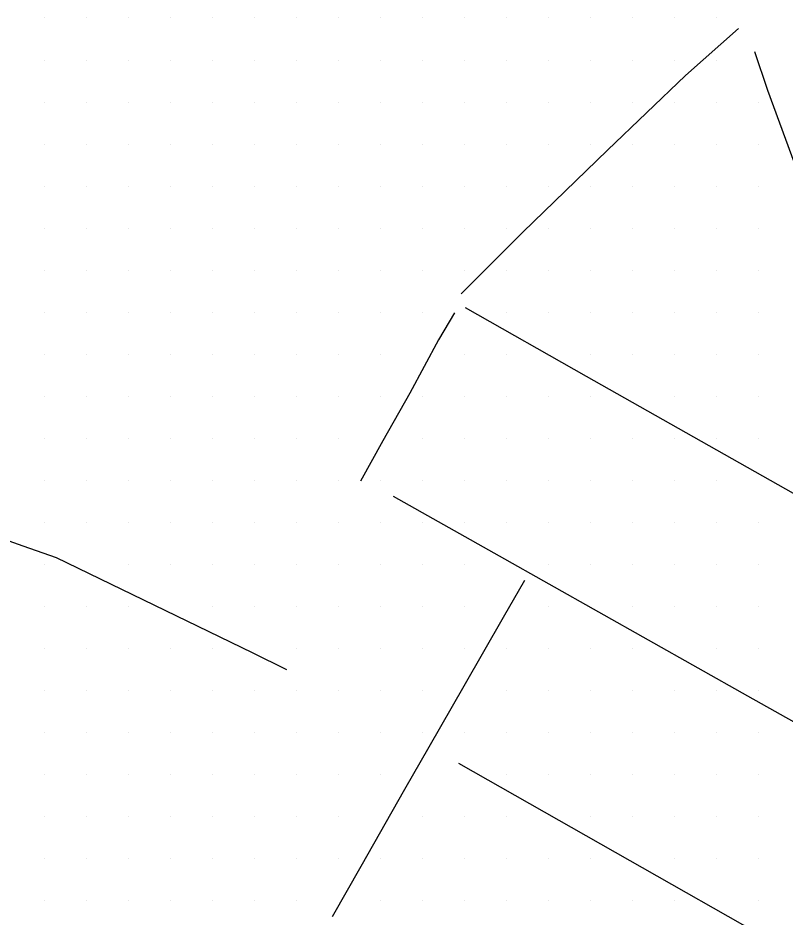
# Model space of a CAD drawing. Extents: x 1762120 to 1766775, y 709485 to 712965.
# Drawn here: x 1766269.7 to 1766315.3, y 710000.3 to 710053.8 of the extents above; entities that cross this region are included whole.
import ezdxf

# ---------------------------------------------------------------- set-up
doc = ezdxf.new("R2010")
doc.units = 0
doc.layers.add('Exist DTM Scan Elevation Point', color=7, linetype='Continuous')
doc.layers.add('Exist Roads EOT', color=7, linetype='Continuous')

msp = doc.modelspace()

# ---------------------------------------------------------------- linework, layer by layer
at = {"layer": 'Exist DTM Scan Elevation Point'}
for p, q in [((1766271.25, 710053.75), (1766271.25, 710053.75)), ((1766273.75, 710053.75), (1766273.75, 710053.75)), ((1766276.25, 710053.75), (1766276.25, 710053.75)), ((1766278.75, 710053.75), (1766278.75, 710053.75)), ((1766281.25, 710053.75), (1766281.25, 710053.75)), ((1766283.75, 710053.75), (1766283.75, 710053.75)), ((1766286.25, 710053.75), (1766286.25, 710053.75)), ((1766288.75, 710053.75), (1766288.75, 710053.75)), ((1766291.25, 710053.75), (1766291.25, 710053.75)), ((1766293.75, 710053.75), (1766293.75, 710053.75)), ((1766296.25, 710053.75), (1766296.25, 710053.75)), ((1766298.75, 710053.75), (1766298.75, 710053.75)), ((1766301.25, 710053.75), (1766301.25, 710053.75)), ((1766303.75, 710053.75), (1766303.75, 710053.75)), ((1766306.25, 710053.75), (1766306.25, 710053.75)), ((1766308.75, 710053.75), (1766308.75, 710053.75)), ((1766311.25, 710053.75), (1766311.25, 710053.75)), ((1766271.25, 710051.25), (1766271.25, 710051.25)), ((1766273.75, 710051.25), (1766273.75, 710051.25)), ((1766276.25, 710051.25), (1766276.25, 710051.25)), ((1766278.75, 710051.25), (1766278.75, 710051.25)), ((1766281.25, 710051.25), (1766281.25, 710051.25)), ((1766283.75, 710051.25), (1766283.75, 710051.25)), ((1766286.25, 710051.25), (1766286.25, 710051.25)), ((1766288.75, 710051.25), (1766288.75, 710051.25)), ((1766291.25, 710051.25), (1766291.25, 710051.25)), ((1766293.75, 710051.25), (1766293.75, 710051.25)), ((1766296.25, 710051.25), (1766296.25, 710051.25)), ((1766298.75, 710051.25), (1766298.75, 710051.25)), ((1766301.25, 710051.25), (1766301.25, 710051.25)), ((1766303.75, 710051.25), (1766303.75, 710051.25)), ((1766306.25, 710051.25), (1766306.25, 710051.25)), ((1766308.75, 710051.25), (1766308.75, 710051.25)), ((1766311.25, 710051.25), (1766311.25, 710051.25)), ((1766271.25, 710048.75), (1766271.25, 710048.75)), ((1766273.75, 710048.75), (1766273.75, 710048.75)), ((1766276.25, 710048.75), (1766276.25, 710048.75)), ((1766278.75, 710048.75), (1766278.75, 710048.75)), ((1766281.25, 710048.75), (1766281.25, 710048.75)), ((1766283.75, 710048.75), (1766283.75, 710048.75)), ((1766286.25, 710048.75), (1766286.25, 710048.75)), ((1766288.75, 710048.75), (1766288.75, 710048.75)), ((1766291.25, 710048.75), (1766291.25, 710048.75)), ((1766293.75, 710048.75), (1766293.75, 710048.75)), ((1766296.25, 710048.75), (1766296.25, 710048.75)), ((1766298.75, 710048.75), (1766298.75, 710048.75)), ((1766301.25, 710048.75), (1766301.25, 710048.75)), ((1766303.75, 710048.75), (1766303.75, 710048.75)), ((1766306.25, 710048.75), (1766306.25, 710048.75)), ((1766308.75, 710048.75), (1766308.75, 710048.75)), ((1766311.25, 710048.75), (1766311.25, 710048.75)), ((1766313.75, 710048.75), (1766313.75, 710048.75)), ((1766271.25, 710046.25), (1766271.25, 710046.25)), ((1766273.75, 710046.25), (1766273.75, 710046.25)), ((1766276.25, 710046.25), (1766276.25, 710046.25)), ((1766278.75, 710046.25), (1766278.75, 710046.25)), ((1766281.25, 710046.25), (1766281.25, 710046.25)), ((1766283.75, 710046.25), (1766283.75, 710046.25)), ((1766286.25, 710046.25), (1766286.25, 710046.25)), ((1766288.75, 710046.25), (1766288.75, 710046.25)), ((1766291.25, 710046.25), (1766291.25, 710046.25)), ((1766293.75, 710046.25), (1766293.75, 710046.25)), ((1766296.25, 710046.25), (1766296.25, 710046.25)), ((1766298.75, 710046.25), (1766298.75, 710046.25)), ((1766301.25, 710046.25), (1766301.25, 710046.25)), ((1766303.75, 710046.25), (1766303.75, 710046.25)), ((1766306.25, 710046.25), (1766306.25, 710046.25)), ((1766308.75, 710046.25), (1766308.75, 710046.25)), ((1766311.25, 710046.25), (1766311.25, 710046.25)), ((1766313.75, 710046.25), (1766313.75, 710046.25)), ((1766271.25, 710043.75), (1766271.25, 710043.75)), ((1766273.75, 710043.75), (1766273.75, 710043.75)), ((1766276.25, 710043.75), (1766276.25, 710043.75)), ((1766278.75, 710043.75), (1766278.75, 710043.75)), ((1766281.25, 710043.75), (1766281.25, 710043.75)), ((1766283.75, 710043.75), (1766283.75, 710043.75)), ((1766286.25, 710043.75), (1766286.25, 710043.75)), ((1766288.75, 710043.75), (1766288.75, 710043.75)), ((1766291.25, 710043.75), (1766291.25, 710043.75)), ((1766293.75, 710043.75), (1766293.75, 710043.75)), ((1766296.25, 710043.75), (1766296.25, 710043.75)), ((1766298.75, 710043.75), (1766298.75, 710043.75)), ((1766301.25, 710043.75), (1766301.25, 710043.75)), ((1766303.75, 710043.75), (1766303.75, 710043.75)), ((1766306.25, 710043.75), (1766306.25, 710043.75)), ((1766308.75, 710043.75), (1766308.75, 710043.75)), ((1766311.25, 710043.75), (1766311.25, 710043.75)), ((1766313.75, 710043.75), (1766313.75, 710043.75)), ((1766271.25, 710041.25), (1766271.25, 710041.25)), ((1766273.75, 710041.25), (1766273.75, 710041.25)), ((1766276.25, 710041.25), (1766276.25, 710041.25)), ((1766278.75, 710041.25), (1766278.75, 710041.25)), ((1766281.25, 710041.25), (1766281.25, 710041.25)), ((1766283.75, 710041.25), (1766283.75, 710041.25)), ((1766286.25, 710041.25), (1766286.25, 710041.25)), ((1766288.75, 710041.25), (1766288.75, 710041.25)), ((1766291.25, 710041.25), (1766291.25, 710041.25)), ((1766293.75, 710041.25), (1766293.75, 710041.25)), ((1766296.25, 710041.25), (1766296.25, 710041.25)), ((1766298.75, 710041.25), (1766298.75, 710041.25)), ((1766301.25, 710041.25), (1766301.25, 710041.25)), ((1766303.75, 710041.25), (1766303.75, 710041.25)), ((1766306.25, 710041.25), (1766306.25, 710041.25)), ((1766308.75, 710041.25), (1766308.75, 710041.25)), ((1766311.25, 710041.25), (1766311.25, 710041.25)), ((1766313.75, 710041.25), (1766313.75, 710041.25)), ((1766271.25, 710038.75), (1766271.25, 710038.75)), ((1766273.75, 710038.75), (1766273.75, 710038.75)), ((1766276.25, 710038.75), (1766276.25, 710038.75)), ((1766278.75, 710038.75), (1766278.75, 710038.75)), ((1766281.25, 710038.75), (1766281.25, 710038.75)), ((1766283.75, 710038.75), (1766283.75, 710038.75)), ((1766286.25, 710038.75), (1766286.25, 710038.75)), ((1766288.75, 710038.75), (1766288.75, 710038.75)), ((1766291.25, 710038.75), (1766291.25, 710038.75)), ((1766293.75, 710038.75), (1766293.75, 710038.75)), ((1766296.25, 710038.75), (1766296.25, 710038.75)), ((1766298.75, 710038.75), (1766298.75, 710038.75)), ((1766301.25, 710038.75), (1766301.25, 710038.75)), ((1766303.75, 710038.75), (1766303.75, 710038.75)), ((1766306.25, 710038.75), (1766306.25, 710038.75)), ((1766308.75, 710038.75), (1766308.75, 710038.75)), ((1766311.25, 710038.75), (1766311.25, 710038.75)), ((1766313.75, 710038.75), (1766313.75, 710038.75)), ((1766271.25, 710036.25), (1766271.25, 710036.25)), ((1766273.75, 710036.25), (1766273.75, 710036.25)), ((1766276.25, 710036.25), (1766276.25, 710036.25)), ((1766278.75, 710036.25), (1766278.75, 710036.25)), ((1766281.25, 710036.25), (1766281.25, 710036.25)), ((1766283.75, 710036.25), (1766283.75, 710036.25)), ((1766286.25, 710036.25), (1766286.25, 710036.25)), ((1766288.75, 710036.25), (1766288.75, 710036.25)), ((1766291.25, 710036.25), (1766291.25, 710036.25)), ((1766293.75, 710036.25), (1766293.75, 710036.25)), ((1766298.75, 710036.25), (1766298.75, 710036.25)), ((1766301.25, 710036.25), (1766301.25, 710036.25)), ((1766303.75, 710036.25), (1766303.75, 710036.25)), ((1766306.25, 710036.25), (1766306.25, 710036.25)), ((1766308.75, 710036.25), (1766308.75, 710036.25)), ((1766311.25, 710036.25), (1766311.25, 710036.25)), ((1766313.75, 710036.25), (1766313.75, 710036.25)), ((1766271.25, 710033.75), (1766271.25, 710033.75)), ((1766273.75, 710033.75), (1766273.75, 710033.75)), ((1766276.25, 710033.75), (1766276.25, 710033.75)), ((1766278.75, 710033.75), (1766278.75, 710033.75)), ((1766281.25, 710033.75), (1766281.25, 710033.75)), ((1766283.75, 710033.75), (1766283.75, 710033.75)), ((1766286.25, 710033.75), (1766286.25, 710033.75)), ((1766288.75, 710033.75), (1766288.75, 710033.75)), ((1766291.25, 710033.75), (1766291.25, 710033.75)), ((1766296.25, 710033.75), (1766296.25, 710033.75)), ((1766298.75, 710033.75), (1766298.75, 710033.75)), ((1766303.75, 710033.75), (1766303.75, 710033.75)), ((1766306.25, 710033.75), (1766306.25, 710033.75)), ((1766308.75, 710033.75), (1766308.75, 710033.75)), ((1766311.25, 710033.75), (1766311.25, 710033.75)), ((1766313.75, 710033.75), (1766313.75, 710033.75)), ((1766271.25, 710031.25), (1766271.25, 710031.25)), ((1766273.75, 710031.25), (1766273.75, 710031.25)), ((1766276.25, 710031.25), (1766276.25, 710031.25)), ((1766278.75, 710031.25), (1766278.75, 710031.25)), ((1766281.25, 710031.25), (1766281.25, 710031.25)), ((1766283.75, 710031.25), (1766283.75, 710031.25)), ((1766286.25, 710031.25), (1766286.25, 710031.25)), ((1766288.75, 710031.25), (1766288.75, 710031.25)), ((1766291.25, 710031.25), (1766291.25, 710031.25)), ((1766293.75, 710031.25), (1766293.75, 710031.25)), ((1766296.25, 710031.25), (1766296.25, 710031.25)), ((1766298.75, 710031.25), (1766298.75, 710031.25)), ((1766301.25, 710031.25), (1766301.25, 710031.25)), ((1766303.75, 710031.25), (1766303.75, 710031.25)), ((1766308.75, 710031.25), (1766308.75, 710031.25)), ((1766311.25, 710031.25), (1766311.25, 710031.25)), ((1766313.75, 710031.25), (1766313.75, 710031.25)), ((1766271.25, 710028.75), (1766271.25, 710028.75)), ((1766273.75, 710028.75), (1766273.75, 710028.75)), ((1766276.25, 710028.75), (1766276.25, 710028.75)), ((1766278.75, 710028.75), (1766278.75, 710028.75)), ((1766281.25, 710028.75), (1766281.25, 710028.75)), ((1766283.75, 710028.75), (1766283.75, 710028.75)), ((1766286.25, 710028.75), (1766286.25, 710028.75)), ((1766288.75, 710028.75), (1766288.75, 710028.75)), ((1766293.75, 710028.75), (1766293.75, 710028.75)), ((1766296.25, 710028.75), (1766296.25, 710028.75)), ((1766298.75, 710028.75), (1766298.75, 710028.75)), ((1766301.25, 710028.75), (1766301.25, 710028.75)), ((1766303.75, 710028.75), (1766303.75, 710028.75)), ((1766306.25, 710028.75), (1766306.25, 710028.75)), ((1766308.75, 710028.75), (1766308.75, 710028.75)), ((1766311.25, 710028.75), (1766311.25, 710028.75)), ((1766313.75, 710028.75), (1766313.75, 710028.75)), ((1766271.25, 710026.25), (1766271.25, 710026.25)), ((1766273.75, 710026.25), (1766273.75, 710026.25)), ((1766276.25, 710026.25), (1766276.25, 710026.25)), ((1766278.75, 710026.25), (1766278.75, 710026.25)), ((1766281.25, 710026.25), (1766281.25, 710026.25)), ((1766283.75, 710026.25), (1766283.75, 710026.25)), ((1766286.25, 710026.25), (1766286.25, 710026.25)), ((1766288.75, 710026.25), (1766288.75, 710026.25)), ((1766291.25, 710026.25), (1766291.25, 710026.25)), ((1766293.75, 710026.25), (1766293.75, 710026.25)), ((1766296.25, 710026.25), (1766296.25, 710026.25)), ((1766298.75, 710026.25), (1766298.75, 710026.25)), ((1766301.25, 710026.25), (1766301.25, 710026.25)), ((1766303.75, 710026.25), (1766303.75, 710026.25)), ((1766306.25, 710026.25), (1766306.25, 710026.25)), ((1766308.75, 710026.25), (1766308.75, 710026.25)), ((1766311.25, 710026.25), (1766311.25, 710026.25)), ((1766271.25, 710023.75), (1766271.25, 710023.75)), ((1766273.75, 710023.75), (1766273.75, 710023.75)), ((1766276.25, 710023.75), (1766276.25, 710023.75)), ((1766278.75, 710023.75), (1766278.75, 710023.75)), ((1766281.25, 710023.75), (1766281.25, 710023.75)), ((1766283.75, 710023.75), (1766283.75, 710023.75)), ((1766286.25, 710023.75), (1766286.25, 710023.75)), ((1766288.75, 710023.75), (1766288.75, 710023.75)), ((1766291.25, 710023.75), (1766291.25, 710023.75)), ((1766293.75, 710023.75), (1766293.75, 710023.75)), ((1766296.25, 710023.75), (1766296.25, 710023.75)), ((1766298.75, 710023.75), (1766298.75, 710023.75)), ((1766301.25, 710023.75), (1766301.25, 710023.75)), ((1766303.75, 710023.75), (1766303.75, 710023.75)), ((1766306.25, 710023.75), (1766306.25, 710023.75)), ((1766308.75, 710023.75), (1766308.75, 710023.75)), ((1766311.25, 710023.75), (1766311.25, 710023.75)), ((1766313.75, 710023.75), (1766313.75, 710023.75)), ((1766271.25, 710021.25), (1766271.25, 710021.25)), ((1766276.25, 710021.25), (1766276.25, 710021.25)), ((1766278.75, 710021.25), (1766278.75, 710021.25)), ((1766281.25, 710021.25), (1766281.25, 710021.25)), ((1766283.75, 710021.25), (1766283.75, 710021.25)), ((1766286.25, 710021.25), (1766286.25, 710021.25)), ((1766288.75, 710021.25), (1766288.75, 710021.25)), ((1766291.25, 710021.25), (1766291.25, 710021.25)), ((1766293.75, 710021.25), (1766293.75, 710021.25)), ((1766296.25, 710021.25), (1766296.25, 710021.25)), ((1766301.25, 710021.25), (1766301.25, 710021.25)), ((1766303.75, 710021.25), (1766303.75, 710021.25)), ((1766306.25, 710021.25), (1766306.25, 710021.25)), ((1766308.75, 710021.25), (1766308.75, 710021.25)), ((1766311.25, 710021.25), (1766311.25, 710021.25)), ((1766313.75, 710021.25), (1766313.75, 710021.25)), ((1766271.25, 710018.75), (1766271.25, 710018.75)), ((1766273.75, 710018.75), (1766273.75, 710018.75)), ((1766276.25, 710018.75), (1766276.25, 710018.75)), ((1766281.25, 710018.75), (1766281.25, 710018.75)), ((1766283.75, 710018.75), (1766283.75, 710018.75)), ((1766286.25, 710018.75), (1766286.25, 710018.75)), ((1766288.75, 710018.75), (1766288.75, 710018.75)), ((1766291.25, 710018.75), (1766291.25, 710018.75)), ((1766293.75, 710018.75), (1766293.75, 710018.75)), ((1766296.25, 710018.75), (1766296.25, 710018.75)), ((1766301.25, 710018.75), (1766301.25, 710018.75)), ((1766306.25, 710018.75), (1766306.25, 710018.75)), ((1766308.75, 710018.75), (1766308.75, 710018.75)), ((1766311.25, 710018.75), (1766311.25, 710018.75)), ((1766313.75, 710018.75), (1766313.75, 710018.75)), ((1766271.25, 710016.25), (1766271.25, 710016.25)), ((1766273.75, 710016.25), (1766273.75, 710016.25)), ((1766276.25, 710016.25), (1766276.25, 710016.25)), ((1766278.75, 710016.25), (1766278.75, 710016.25)), ((1766281.25, 710016.25), (1766281.25, 710016.25)), ((1766286.25, 710016.25), (1766286.25, 710016.25)), ((1766288.75, 710016.25), (1766288.75, 710016.25)), ((1766291.25, 710016.25), (1766291.25, 710016.25)), ((1766293.75, 710016.25), (1766293.75, 710016.25)), ((1766296.25, 710016.25), (1766296.25, 710016.25)), ((1766298.75, 710016.25), (1766298.75, 710016.25)), ((1766301.25, 710016.25), (1766301.25, 710016.25)), ((1766303.75, 710016.25), (1766303.75, 710016.25)), ((1766306.25, 710016.25), (1766306.25, 710016.25)), ((1766311.25, 710016.25), (1766311.25, 710016.25)), ((1766313.75, 710016.25), (1766313.75, 710016.25)), ((1766271.25, 710013.75), (1766271.25, 710013.75)), ((1766273.75, 710013.75), (1766273.75, 710013.75)), ((1766276.25, 710013.75), (1766276.25, 710013.75)), ((1766278.75, 710013.75), (1766278.75, 710013.75)), ((1766281.25, 710013.75), (1766281.25, 710013.75)), ((1766283.75, 710013.75), (1766283.75, 710013.75)), ((1766286.25, 710013.75), (1766286.25, 710013.75)), ((1766288.75, 710013.75), (1766288.75, 710013.75)), ((1766291.25, 710013.75), (1766291.25, 710013.75)), ((1766293.75, 710013.75), (1766293.75, 710013.75)), ((1766298.75, 710013.75), (1766298.75, 710013.75)), ((1766301.25, 710013.75), (1766301.25, 710013.75)), ((1766303.75, 710013.75), (1766303.75, 710013.75)), ((1766306.25, 710013.75), (1766306.25, 710013.75)), ((1766308.75, 710013.75), (1766308.75, 710013.75)), ((1766311.25, 710013.75), (1766311.25, 710013.75)), ((1766313.75, 710013.75), (1766313.75, 710013.75)), ((1766271.25, 710011.25), (1766271.25, 710011.25)), ((1766273.75, 710011.25), (1766273.75, 710011.25)), ((1766276.25, 710011.25), (1766276.25, 710011.25)), ((1766278.75, 710011.25), (1766278.75, 710011.25)), ((1766281.25, 710011.25), (1766281.25, 710011.25)), ((1766283.75, 710011.25), (1766283.75, 710011.25)), ((1766286.25, 710011.25), (1766286.25, 710011.25)), ((1766288.75, 710011.25), (1766288.75, 710011.25)), ((1766291.25, 710011.25), (1766291.25, 710011.25)), ((1766293.75, 710011.25), (1766293.75, 710011.25)), ((1766296.25, 710011.25), (1766296.25, 710011.25)), ((1766298.75, 710011.25), (1766298.75, 710011.25)), ((1766301.25, 710011.25), (1766301.25, 710011.25)), ((1766303.75, 710011.25), (1766303.75, 710011.25)), ((1766306.25, 710011.25), (1766306.25, 710011.25)), ((1766308.75, 710011.25), (1766308.75, 710011.25)), ((1766311.25, 710011.25), (1766311.25, 710011.25)), ((1766313.75, 710011.25), (1766313.75, 710011.25)), ((1766271.25, 710008.75), (1766271.25, 710008.75)), ((1766273.75, 710008.75), (1766273.75, 710008.75)), ((1766276.25, 710008.75), (1766276.25, 710008.75)), ((1766278.75, 710008.75), (1766278.75, 710008.75)), ((1766281.25, 710008.75), (1766281.25, 710008.75)), ((1766283.75, 710008.75), (1766283.75, 710008.75)), ((1766286.25, 710008.75), (1766286.25, 710008.75)), ((1766288.75, 710008.75), (1766288.75, 710008.75)), ((1766291.25, 710008.75), (1766291.25, 710008.75)), ((1766298.75, 710008.75), (1766298.75, 710008.75)), ((1766301.25, 710008.75), (1766301.25, 710008.75)), ((1766303.75, 710008.75), (1766303.75, 710008.75)), ((1766306.25, 710008.75), (1766306.25, 710008.75)), ((1766308.75, 710008.75), (1766308.75, 710008.75)), ((1766311.25, 710008.75), (1766311.25, 710008.75)), ((1766313.75, 710008.75), (1766313.75, 710008.75)), ((1766271.25, 710006.25), (1766271.25, 710006.25)), ((1766273.75, 710006.25), (1766273.75, 710006.25)), ((1766276.25, 710006.25), (1766276.25, 710006.25)), ((1766278.75, 710006.25), (1766278.75, 710006.25)), ((1766281.25, 710006.25), (1766281.25, 710006.25)), ((1766283.75, 710006.25), (1766283.75, 710006.25)), ((1766286.25, 710006.25), (1766286.25, 710006.25)), ((1766288.75, 710006.25), (1766288.75, 710006.25)), ((1766293.75, 710006.25), (1766293.75, 710006.25)), ((1766296.25, 710006.25), (1766296.25, 710006.25)), ((1766298.75, 710006.25), (1766298.75, 710006.25)), ((1766303.75, 710006.25), (1766303.75, 710006.25)), ((1766306.25, 710006.25), (1766306.25, 710006.25)), ((1766308.75, 710006.25), (1766308.75, 710006.25)), ((1766311.25, 710006.25), (1766311.25, 710006.25)), ((1766313.75, 710006.25), (1766313.75, 710006.25)), ((1766271.25, 710003.75), (1766271.25, 710003.75)), ((1766273.75, 710003.75), (1766273.75, 710003.75)), ((1766276.25, 710003.75), (1766276.25, 710003.75)), ((1766278.75, 710003.75), (1766278.75, 710003.75)), ((1766281.25, 710003.75), (1766281.25, 710003.75)), ((1766283.75, 710003.75), (1766283.75, 710003.75)), ((1766286.25, 710003.75), (1766286.25, 710003.75)), ((1766288.75, 710003.75), (1766288.75, 710003.75)), ((1766291.25, 710003.75), (1766291.25, 710003.75)), ((1766293.75, 710003.75), (1766293.75, 710003.75)), ((1766296.25, 710003.75), (1766296.25, 710003.75)), ((1766298.75, 710003.75), (1766298.75, 710003.75)), ((1766301.25, 710003.75), (1766301.25, 710003.75)), ((1766303.75, 710003.75), (1766303.75, 710003.75)), ((1766308.75, 710003.75), (1766308.75, 710003.75)), ((1766311.25, 710003.75), (1766311.25, 710003.75)), ((1766313.75, 710003.75), (1766313.75, 710003.75)), ((1766271.25, 710001.25), (1766271.25, 710001.25)), ((1766273.75, 710001.25), (1766273.75, 710001.25)), ((1766276.25, 710001.25), (1766276.25, 710001.25)), ((1766278.75, 710001.25), (1766278.75, 710001.25)), ((1766281.25, 710001.25), (1766281.25, 710001.25)), ((1766283.75, 710001.25), (1766283.75, 710001.25)), ((1766286.25, 710001.25), (1766286.25, 710001.25)), ((1766291.25, 710001.25), (1766291.25, 710001.25)), ((1766293.75, 710001.25), (1766293.75, 710001.25)), ((1766296.25, 710001.25), (1766296.25, 710001.25)), ((1766298.75, 710001.25), (1766298.75, 710001.25)), ((1766301.25, 710001.25), (1766301.25, 710001.25)), ((1766303.75, 710001.25), (1766303.75, 710001.25)), ((1766306.25, 710001.25), (1766306.25, 710001.25)), ((1766308.75, 710001.25), (1766308.75, 710001.25)), ((1766313.75, 710001.25), (1766313.75, 710001.25))]:
    msp.add_line(p, q, dxfattribs=at)
at = {"layer": 'Exist Roads EOT'}
for points in [[(1766312.551, 710053.12), (1766309.391, 710050.324), (1766304.748, 710045.898), (1766299.723, 710041.005), (1766296.047, 710037.347)], [(1766402.476, 709976.457), (1766396.901, 709979.578), (1766379.845, 709989.259), (1766351.494, 710005.363), (1766344.801, 710009.21), (1766338.521, 710014.006), (1766335.544, 710016.593), (1766329.776, 710022.512), (1766325.84, 710027.203), (1766323.155, 710030.939), (1766319.157, 710037.772), (1766316.439, 710043.611), (1766314.283, 710049.446), (1766313.513, 710051.73)], [(1766296.274, 710036.539), (1766303.48, 710032.459), (1766317.167, 710024.728), (1766327.998, 710018.696), (1766341.927, 710010.831)], [(1766295.644, 710036.222), (1766294.701, 710034.607), (1766292.981, 710031.442), (1766291.387, 710028.604), (1766290.054, 710026.214)], [(1766285.681, 710014.987), (1766283.624, 710015.998), (1766271.973, 710021.639), (1766269.988, 710022.349), (1766257.895, 710026.652), (1766255.757, 710027.257), (1766243.314, 710030.324), (1766241.16, 710030.721), (1766228.044, 710032.435), (1766226.587, 710032.503), (1766213.328, 710032.329), (1766211.151, 710032.076), (1766205.536, 710031.154)], [(1766291.995, 710025.315), (1766298.298, 710021.767), (1766313.08, 710013.435), (1766322.171, 710008.355), (1766342.229, 709997.051), (1766354.035, 709990.379), (1766376.495, 709977.572), (1766396.518, 709966.209)], [(1766299.816, 710020.292), (1766298.538, 710018.095), (1766296.209, 710014.022), (1766294.129, 710010.39), (1766292.671, 710007.868), (1766290.08, 710003.285), (1766288.378, 710000.297)], [(1766295.88, 710009.434), (1766324.582, 709993.154), (1766357.708, 709974.447), (1766390.436, 709955.86)]]:
    msp.add_lwpolyline(points, dxfattribs=at)

doc.saveas('drawing.dxf')
